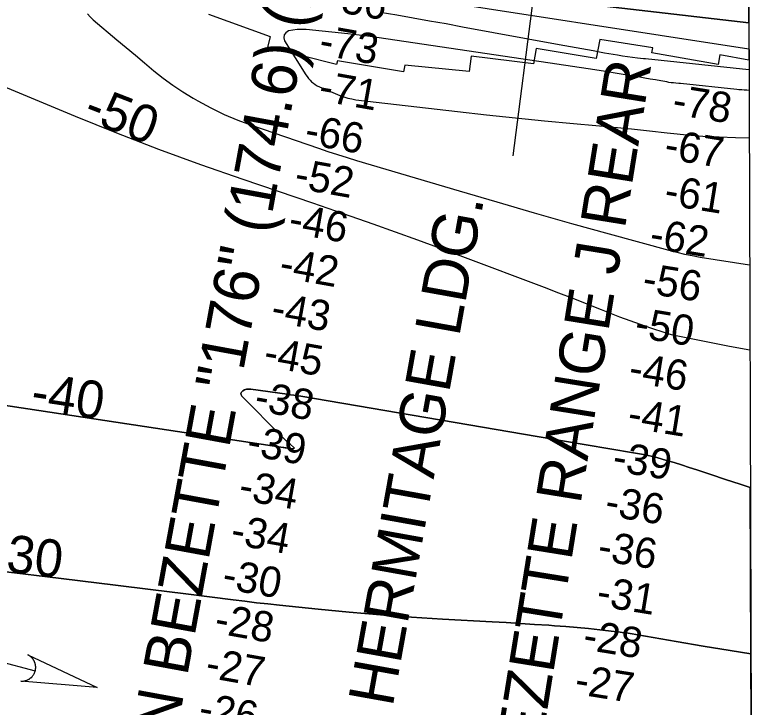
# Model space of a CAD drawing. Extents: x 3361039 to 3398939, y 576572 to 602007.
# Drawn here: x 3395141 to 3396778, y 584972 to 586504 of the extents above; entities that cross this region are included whole.
import ezdxf

# ---------------------------------------------------------------- set-up
doc = ezdxf.new("R2010")
doc.units = 0
for name, color, linetype in [('V-CHAN-NAID', 7, 'Continuous'), ('V-GRID-FRAM', 7, 'Continuous'), ('V-RIVR-EDGE', 7, 'Continuous'), ('V-RIVR-RANG', 7, 'Continuous'), ('V-RRAP-RVMT', 7, 'Continuous'), ('V-STRM-FLOW', 7, 'Continuous'), ('V-TOPO-DPTH', 7, 'Continuous'), ('V-TOPO-GNAM-IDEN', 7, 'Continuous'), ('V-TOPO-MAJR', 7, 'Continuous'), ('V-TOPO-MAJR-IDEN', 7, 'Continuous'), ('V-TOPO-MINR', 7, 'Continuous'), ('V-TOPO-MINR-IDEN', 7, 'Continuous')]:
    doc.layers.add(name, color=color, linetype=linetype)

msp = doc.modelspace()

# ---------------------------------------------------------------- linework, layer by layer
at = {"layer": 'V-GRID-FRAM'}
msp.add_lwpolyline([(3365114.8, 600140.3), (3396720.3, 600227.7), (3396778.5, 582044.3), (3365157.1, 581956.9), (3365114.8, 600140.3)], dxfattribs=at)
at = {"layer": 'V-RIVR-EDGE'}
msp.add_spline([(3387368.6, 585771), (3387389, 585767.6), (3387407.3, 585766.1), (3387418.2, 585761.7), (3387425.5, 585756.5), (3387441.6, 585752.8), (3387452.6, 585751.4), (3387462.1, 585753.9), (3387477.4, 585758.2), (3387482.9, 585759.3), (3387491.7, 585759.3), (3387502.3, 585758.2), (3387510.3, 585756.3), (3387521.6, 585753), (3387530.1, 585752.3), (3387538.5, 585752.2), (3387549.8, 585752.2), (3387558.9, 585755.5), (3387571.4, 585756.9), (3387583.4, 585757.3), (3387598.4, 585756.1), (3387629.8, 585749.5), (3387659.8, 585743.5), (3387703.3, 585736.8), (3387727.4, 585734.2), (3387739.1, 585733.5), (3387750.8, 585734.2), (3387753.7, 585731.6), (3387763.2, 585723.9), (3387774.5, 585720.6), (3387790.6, 585719.8), (3387800.1, 585721.6), (3387814, 585720.1), (3387824.6, 585720.1), (3387847.3, 585714.2), (3387884.2, 585709.4), (3387930.2, 585702.7), (3387980.6, 585701.1), (3388035.1, 585696.5), (3388076, 585694.6), (3388096.9, 585693.8), (3388120.3, 585690.5), (3388145.1, 585685.3), (3388171.8, 585682.3), (3388198.8, 585676.8), (3388222.6, 585669.4), (3388245.6, 585660.6), (3388260.9, 585655.4), (3388279.6, 585655.4), (3388291.3, 585658.3), (3388298.9, 585663.7), (3388299.3, 585666.3), (3388299, 585670.7), (3388290.6, 585674.4), (3388291.7, 585677.3), (3388293.9, 585678.4), (3388303, 585677.6), (3388318.7, 585676.5), (3388334.1, 585672.8), (3388354.1, 585663.6), (3388357.1, 585659.9), (3388363.3, 585658.1), (3388368.4, 585658.1), (3388371, 585661), (3388375.3, 585662.1), (3388379, 585661.3), (3388383, 585659.1), (3388383.7, 585654.4), (3388384.1, 585649.3), (3388389.9, 585647.4), (3388406, 585642.3), (3388468.9, 585637.7), (3388491.5, 585635.8), (3388534.6, 585628.4), (3388578.1, 585619.2), (3388610.6, 585613.6), (3388635.9, 585612.1), (3388727.9, 585599.4), (3388768.5, 585591.7), (3388822.6, 585580.9), (3388865, 585570.6), (3388906.6, 585562.8), (3388924.1, 585559.5), (3388938.8, 585562), (3388961.4, 585563.4), (3388974.2, 585560.1), (3389007.5, 585553.4), (3389018.8, 585554.5), (3389027.2, 585555.9), (3389037.1, 585555.9), (3389051.7, 585553.7), (3389061.2, 585553.3), (3389081.3, 585552.1), (3389098.1, 585551), (3389120.4, 585548.7), (3389143.4, 585546.5), (3389160.2, 585542.1), (3389200.8, 585534.7), (3389222.3, 585525.1), (3389247.2, 585519.2), (3389280.4, 585509.6), (3389307.5, 585497.8), (3389334.5, 585487.2), (3389349.5, 585483.1), (3389361.5, 585483.1), (3389382.7, 585479), (3389397, 585476.8), (3389416.7, 585468.7), (3389441.9, 585458.4), (3389464.9, 585451.4), (3389479.5, 585449.2), (3389506.2, 585446.2), (3389533.2, 585447.2), (3389558.5, 585444.2), (3389577.8, 585437.9), (3389603.4, 585431.3), (3389618.7, 585425.1), (3389639.2, 585415.1), (3389657.8, 585410.3), (3389693.2, 585404.8), (3389768.9, 585383), (3389806.5, 585373), (3389854.3, 585362.3), (3389881.7, 585358.6), (3389913.9, 585354.5), (3389953.7, 585349.3), (3390008.2, 585341.8), (3390037.8, 585336.3), (3390074.3, 585327.8), (3390128, 585312.7), (3390164.5, 585301.6), (3390200.7, 585289.8), (3390292.7, 585255.6), (3390327.1, 585241.3), (3390360.7, 585231.7), (3390404.5, 585221), (3390454.9, 585214.3), (3390483.1, 585210.5), (3390491.8, 585209.4), (3390494.4, 585207.2), (3390501.3, 585201), (3390507.9, 585200.6), (3390527.3, 585196.2), (3390545.9, 585195), (3390557.6, 585194.3), (3390574.4, 585189.8), (3390605.5, 585179.5), (3390698.6, 585148.2), (3390763.2, 585126.9), (3390811.1, 585111), (3390852.4, 585097.8), (3390900.9, 585081.6), (3390948.1, 585063.5), (3390993.7, 585048.4), (3391036.8, 585031.9), (3391070.8, 585020.1), (3391140.5, 584997.6), (3391201.5, 584974.1), (3391247.5, 584957.5), (3391310.7, 584933.6), (3391362.2, 584914.8), (3391400.6, 584900.1), (3391441.8, 584885.7), (3391505.4, 584861.1), (3391563.5, 584841.9), (3391658.8, 584807.3), (3391712.8, 584786), (3391758.8, 584767.3), (3391796.1, 584749.6), (3391880.4, 584718.3), (3391926.8, 584701.4), (3391969.2, 584685.2), (3392003.9, 584666.9), (3392040, 584650.3), (3392077.6, 584636), (3392135.7, 584613.2), (3392164.9, 584598.1), (3392196, 584583.8), (3392224.8, 584578.2), (3392263.5, 584567.9), (3392290.6, 584559.8), (3392322.7, 584546.5), (3392396.5, 584512.7), (3392439.9, 584496.2), (3392471.7, 584484.8), (3392502, 584473.3), (3392510.8, 584467.5), (3392535.2, 584458.3), (3392606.1, 584432.9), (3392632.4, 584421.5), (3392666.7, 584406.8), (3392715.6, 584386.9), (3392777.4, 584364.8), (3392827, 584348.3), (3392863.6, 584335.4), (3392897.9, 584321.8), (3392928.6, 584307.8), (3392965.4, 584294.9), (3393010, 584279.1), (3393054.6, 584263.2), (3393092.5, 584248.5), (3393195.2, 584206.6), (3393234.2, 584187.9), (3393264.5, 584173.5), (3393294.1, 584162.1), (3393336.8, 584147.4), (3393374.5, 584136.3), (3393402.2, 584127.5), (3393414.3, 584119.8), (3393435.4, 584109.1), (3393459.2, 584098.1), (3393478.9, 584087.5), (3393513.6, 584076.4), (3393541.7, 584067.2), (3393588.1, 584047.4), (3393643.2, 584028.9), (3393668.4, 584018.3), (3393699.8, 584005), (3393737.1, 583991.8), (3393781.7, 583976), (3393884.7, 583943.2), (3393927, 583928.8), (3393981.1, 583908.2), (3394043.9, 583885.4), (3394095.8, 583868.1), (3394154.9, 583847.1), (3394200.2, 583830.5), (3394247, 583816.2), (3394293, 583801.4), (3394349.6, 583781.2), (3394409.1, 583754.7), (3394451.8, 583730.5), (3394470.5, 583720.2), (3394481.8, 583715.4), (3394494.2, 583713.6), (3394502.6, 583708.1), (3394507.3, 583700.4), (3394511.3, 583697.8), (3394522.7, 583692.3), (3394557.3, 583675.8), (3394600.4, 583659.9), (3394658.1, 583638.9), (3394704.5, 583623.5), (3394760.4, 583607.6), (3394824, 583588.8), (3394867.8, 583570.8), (3394925.9, 583546.9), (3394972.2, 583528.9), (3394995.6, 583520), (3395064.7, 583504.2), (3395088.4, 583499.3), (3395120.2, 583491.6), (3395149.1, 583480.5), (3395173.2, 583476.8), (3395201.3, 583471.3), (3395236.4, 583459.9), (3395256.8, 583451.8), (3395280.9, 583445.5), (3395300.3, 583445.1), (3395316.7, 583440.7), (3395324.4, 583433.3), (3395335.3, 583426), (3395353.6, 583417.9), (3395398.9, 583403.9), (3395426.3, 583397.2), (3395442, 583391), (3395455.9, 583383.3), (3395476, 583377.8), (3395495.7, 583369.3), (3395511, 583368.2), (3395530.4, 583365.9), (3395550.5, 583361.8), (3395654.6, 583334.9), (3395704.7, 583322.4), (3395743.7, 583306.9), (3395765.3, 583295.5), (3395788.3, 583286.3), (3395816.4, 583278.9), (3395861.7, 583270.8), (3395916.2, 583261.5), (3395960.7, 583252.6), (3396008.6, 583242.6), (3396060.8, 583230.5), (3396093.4, 583222.3), (3396135.4, 583208.7), (3396170.1, 583199.8), (3396204.4, 583191.3), (3396254.8, 583177.3), (3396301.2, 583165.9), (3396364.4, 583152.9), (3396399.1, 583144.4), (3396426.9, 583138.5), (3396463.1, 583133), (3396489.8, 583132.9), (3396523.4, 583130.2), (3396607.8, 583114), (3396670.3, 583102.1), (3396708.3, 583095.4), (3396743, 583089.5), (3396775.1, 583083.9)], degree=3, dxfattribs=at)
at = {"layer": 'V-RIVR-RANG'}
msp.add_line((3396377.3, 587243.4), (3396242.6, 586192), dxfattribs=at)
at = {"layer": 'V-RRAP-RVMT'}
for p, q in [((3396762.8, 586944.7), (3396764.5, 586403.3)), ((3395706.2, 586455.2), (3395570, 586504.4)), ((3395700.8, 586432.4), (3395706.2, 586455.2)), ((3396435, 586448.9), (3396427, 586407.5)), ((3396551.8, 586431.1), (3396435, 586448.9)), ((3395852.2, 586393.8), (3395700.8, 586432.4)), ((3396293.8, 586429.2), (3396288.2, 586395.6)), ((3396427, 586407.5), (3396293.8, 586429.2)), ((3396550, 586419.4), (3396551.8, 586431.1)), ((3396696.4, 586394), (3396550, 586419.4)), ((3395855, 586402), (3395852.2, 586393.8)), ((3396000.3, 586377.8), (3395855, 586402)), ((3396150.6, 586412.4), (3396146, 586378.3)), ((3396288.2, 586395.6), (3396150.6, 586412.4)), ((3396700.4, 586415.1), (3396696.4, 586394)), ((3396764.5, 586403.3), (3396700.4, 586415.1)), ((3396003.7, 586392.7), (3396000.3, 586377.8)), ((3396146, 586378.3), (3396003.7, 586392.7))]:
    msp.add_line(p, q, dxfattribs=at)
at = {"layer": 'V-STRM-FLOW'}
msp.add_line((3394944.2, 585117.2), (3395186.1, 585052.7), dxfattribs=at)
msp.add_lwpolyline([(3395169.7, 585088.1), (3395323, 585016.2), (3395154.3, 585030.1), (3395157.3, 585030), (3395160.2, 585030.2), (3395161.4, 585030.4), (3395162.4, 585030.6), (3395163.7, 585030.8), (3395164.8, 585031.1), (3395165.9, 585031.4), (3395167.2, 585031.9), (3395168.7, 585032.5), (3395169.5, 585032.8), (3395170.5, 585033.3), (3395171.8, 585034), (3395172.8, 585034.6), (3395173.8, 585035.3), (3395174.5, 585035.8), (3395175.2, 585036.3), (3395176, 585037), (3395176.8, 585037.6), (3395177.5, 585038.3), (3395178.1, 585038.9), (3395179, 585039.7), (3395179.8, 585040.6), (3395180.4, 585041.3), (3395181, 585042.2), (3395181.6, 585043), (3395182.1, 585043.7), (3395182.4, 585044.2), (3395183, 585045.1), (3395183.5, 585046), (3395183.9, 585046.8), (3395184.4, 585047.7), (3395184.7, 585048.6), (3395185.1, 585049.5), (3395185.4, 585050.3), (3395185.8, 585051.4), (3395186.1, 585052.7), (3395186.2, 585053.1), (3395186.4, 585053.7), (3395186.5, 585054.4), (3395186.7, 585055.1), (3395186.8, 585055.8), (3395186.9, 585056.4), (3395187, 585057.2), (3395187, 585057.8), (3395187.1, 585058.6), (3395187.1, 585059.3), (3395187.2, 585059.9), (3395187.2, 585061.2), (3395187.1, 585061.9), (3395187.1, 585062.4), (3395187, 585063.2), (3395187, 585064), (3395186.9, 585064.7), (3395186.7, 585065.6), (3395186.6, 585066.4), (3395186.5, 585067.1), (3395186.3, 585067.6), (3395186.1, 585068.4), (3395186, 585069), (3395185.7, 585069.8), (3395185.5, 585070.5), (3395185.2, 585071.3), (3395184.8, 585072.3), (3395184.5, 585073), (3395184.2, 585073.7), (3395183.8, 585074.4), (3395183.5, 585075), (3395183.2, 585075.6), (3395182.6, 585076.5), (3395182.6, 585076.5), (3395182.3, 585077.1), (3395182, 585077.4), (3395181.7, 585078), (3395181.2, 585078.7), (3395180.7, 585079.3), (3395180.4, 585079.7), (3395179.9, 585080.3), (3395179.4, 585080.9), (3395179, 585081.3), (3395178.5, 585081.8), (3395177.8, 585082.5), (3395177.4, 585082.9), (3395177.1, 585083.2), (3395176.7, 585083.5), (3395176.4, 585083.8), (3395175.9, 585084.2), (3395175.4, 585084.6), (3395174.8, 585085), (3395174.3, 585085.4), (3395173.6, 585085.9), (3395173.2, 585086.1), (3395172.5, 585086.6), (3395171.7, 585087), (3395171.1, 585087.4), (3395170.7, 585087.6), (3395170.2, 585087.8), (3395169.9, 585088)], close=True, dxfattribs=at)
at = {"layer": 'V-TOPO-DPTH'}
for p, q in [((3396768.7, 585090.1), (3396767.5, 585458.3)), ((3396770.5, 584533.7), (3396768.7, 585090.1))]:
    msp.add_line(p, q, dxfattribs=at)
for points in [[(3396017.6, 586572.8), (3396764.3, 586486.2), (3396764.1, 586527.2)], [(3396764.3, 586486.2), (3396017.6, 586572.8)], [(3396767.5, 585458.3), (3396745, 585465.6), (3396712.7, 585476.2), (3396680.4, 585486.9), (3396649.2, 585497.3), (3396632.5, 585502.8), (3396615.8, 585508.1), (3396599, 585513.3), (3396582.2, 585518.3), (3396561, 585524.5), (3396554.7, 585526.2), (3396548.4, 585527.8), (3396542, 585529.1), (3396535.5, 585530.3), (3396496.1, 585537), (3396469.9, 585541.4), (3396443.8, 585545.8), (3396417.6, 585550.3), (3396391.4, 585554.7), (3395773.3, 585660), (3395765.8, 585661.2), (3395758.2, 585662.4), (3395750.7, 585663.5), (3395743.1, 585664.6), (3395663, 585675.7), (3395658.2, 585675.9), (3395653.6, 585675.5), (3395649.2, 585674.1), (3395644.9, 585672.1), (3395642.5, 585669.4), (3395641.2, 585666.5), (3395641.7, 585663.5), (3395643.3, 585660.2), (3395730.9, 585571.6), (3395735.6, 585567), (3395740.3, 585562.5), (3395745.1, 585558.1), (3395750, 585553.8), (3395758.3, 585546.8), (3395758.6, 585546.1), (3395758.7, 585545.5), (3395758.5, 585545), (3395757.9, 585544.5), (3395755.9, 585543.9), (3395753.9, 585543.9), (3395740, 585545.9), (3395738.6, 585546.1), (3395735.8, 585546.5), (3395734.4, 585546.7), (3395056.9, 585649.6)], [(3395056.9, 585649.6), (3395734.4, 585546.7), (3395735.8, 585546.5), (3395738.6, 585546.1), (3395740, 585545.9), (3395753.9, 585543.9), (3395755.9, 585543.9), (3395757.9, 585544.5), (3395758.5, 585545), (3395758.7, 585545.5), (3395758.6, 585546.1), (3395758.3, 585546.8), (3395750, 585553.8), (3395745.1, 585558.1), (3395740.3, 585562.5), (3395735.6, 585567), (3395730.9, 585571.6), (3395643.3, 585660.2), (3395641.7, 585663.5), (3395641.2, 585666.5), (3395642.5, 585669.4), (3395644.9, 585672.1), (3395649.2, 585674.1), (3395653.6, 585675.5), (3395658.2, 585675.9), (3395663, 585675.7), (3395743.1, 585664.6), (3395750.7, 585663.5), (3395758.2, 585662.4), (3395765.8, 585661.2), (3395773.3, 585660), (3396391.4, 585554.7), (3396417.6, 585550.3), (3396443.8, 585545.8), (3396469.9, 585541.4), (3396496.1, 585537), (3396535.5, 585530.3), (3396542, 585529.1), (3396548.4, 585527.8), (3396554.7, 585526.2), (3396561, 585524.5), (3396582.2, 585518.3), (3396599, 585513.3), (3396615.8, 585508.1), (3396632.5, 585502.8), (3396649.2, 585497.3), (3396680.4, 585486.9), (3396712.7, 585476.2), (3396745, 585465.6), (3396767.5, 585458.3)], [(3396768.7, 585090.1), (3396722.9, 585097.4), (3396663.2, 585107.3), (3396603.5, 585117.4), (3396501.9, 585135.1), (3396493, 585136.6), (3396484.2, 585137.9), (3396475.4, 585139.1), (3396466.5, 585140.1), (3396434.5, 585143.7), (3396409.6, 585146.3), (3396384.6, 585148.7), (3396359.7, 585150.8), (3396334.7, 585152.6), (3396322, 585153.5), (3396290.6, 585155.5), (3396259.2, 585157.5), (3396227.9, 585159.4), (3396196.5, 585161.2), (3396086.9, 585167.3), (3396018.1, 585171.7), (3395949.4, 585176.6), (3395880.8, 585182.5), (3395812.2, 585189.1), (3395726.4, 585197.9), (3395700.8, 585200.6), (3395675.2, 585203.5), (3395649.6, 585206.5), (3395624, 585209.7), (3395519.3, 585223), (3395441.3, 585232.9), (3395363.4, 585242.6), (3395285.4, 585252.1), (3395207.4, 585261.5), (3394839.3, 585305.4)], [(3394839.3, 585305.4), (3395207.4, 585261.5), (3395285.4, 585252.1), (3395363.4, 585242.6), (3395441.3, 585232.9), (3395519.3, 585223), (3395624, 585209.7), (3395649.6, 585206.5), (3395675.2, 585203.5), (3395700.8, 585200.6), (3395726.4, 585197.9), (3395812.2, 585189.1), (3395880.8, 585182.5), (3395949.4, 585176.6), (3396018.1, 585171.7), (3396086.9, 585167.3), (3396196.5, 585161.2), (3396227.9, 585159.4), (3396259.2, 585157.5), (3396290.6, 585155.5), (3396322, 585153.5), (3396334.7, 585152.6), (3396359.7, 585150.8), (3396384.6, 585148.7), (3396409.6, 585146.3), (3396434.5, 585143.7), (3396466.5, 585140.1), (3396475.4, 585139.1), (3396484.2, 585137.9), (3396493, 585136.6), (3396501.9, 585135.1), (3396603.5, 585117.4), (3396663.2, 585107.3), (3396722.9, 585097.4), (3396768.7, 585090.1)]]:
    msp.add_lwpolyline(points, dxfattribs=at)
at = {"layer": 'V-TOPO-MAJR'}
for points in [[(3396764.4, 586427.5), (3395989.4, 586548.2)], [(3395078.8, 586361), (3395274.3, 586279.6), (3395366.2, 586242.5), (3395458.6, 586206.6), (3395551.7, 586172.6), (3395645.2, 586140), (3395799, 586088), (3395816.1, 586082.2), (3395833.1, 586076.4), (3395850, 586070.5), (3395867, 586064.6), (3395932.6, 586041.6), (3395982.3, 586024), (3396031.9, 586006.1), (3396081.4, 585987.9), (3396130.8, 585969.4), (3396311.4, 585901.1), (3396343.1, 585889), (3396374.8, 585876.8), (3396406.4, 585864.5), (3396438, 585852), (3396456.2, 585844.8), (3396478.7, 585836.1), (3396501.3, 585827.6), (3396524, 585819.6), (3396546.9, 585811.8), (3396578.6, 585801.2), (3396585.6, 585799), (3396592.8, 585797), (3396600, 585795.3), (3396607.2, 585793.7), (3396722, 585771), (3396766.6, 585762.6)]]:
    msp.add_lwpolyline(points, dxfattribs=at)
at = {"layer": 'V-TOPO-MINR'}
for points in [[(3396017.6, 586572.8), (3396764.3, 586486.2)], [(3395301.4, 586505.8), (3395307.6, 586499.2), (3395314.3, 586492.9), (3395366.8, 586448.6), (3395387.2, 586431.5), (3395407.6, 586414.4), (3395428, 586397.3), (3395448.5, 586380.2), (3395469.4, 586363.8), (3395490.8, 586348), (3395512.9, 586333.4), (3395535.6, 586319.5), (3395546.1, 586313.5), (3395574.7, 586298), (3395603.9, 586283.6), (3395633.9, 586271), (3395664.4, 586259.5), (3395812.4, 586208.6), (3395833.4, 586201.5), (3395854.5, 586194.6), (3395875.7, 586188), (3395897, 586181.5), (3396124, 586114.2), (3396206.7, 586089.9), (3396289.5, 586066), (3396372.5, 586042.5), (3396455.5, 586019.4), (3396587.6, 585983), (3396604.8, 585978.6), (3396622, 585974.6), (3396639.4, 585971.1), (3396656.8, 585968.1), (3396766, 585951)], [(3396058.4, 586490), (3396022, 586496.5), (3395985.5, 586502.9), (3395949, 586508.9)], [(3396764.6, 586382.4), (3396535.5, 586406.5), (3396531.4, 586406.5), (3396517.8, 586408), (3396506.8, 586409.2), (3396495.7, 586410.7), (3396484.8, 586412.4), (3396473.8, 586414.2), (3396445.5, 586419.3), (3396420.4, 586423.8), (3396395.3, 586428.3), (3396370.2, 586432.9), (3396345.1, 586437.5), (3396131.3, 586476.8), (3396094.9, 586483.5), (3396058.4, 586490)], [(3396408.9, 586384.5), (3396374.5, 586389.8), (3396340, 586395), (3395926.7, 586455.5), (3395914.5, 586457.2), (3395902.3, 586458.8), (3395890, 586460.2), (3395877.7, 586461.6), (3395785.3, 586471.2), (3395775.4, 586471.6), (3395765.6, 586471.4), (3395755.9, 586470.1), (3395746.2, 586468.1), (3395740.2, 586464.1), (3395736.4, 586459.2), (3395735.9, 586453.1), (3395737.6, 586446), (3395784.5, 586371.2), (3395787.4, 586367), (3395790.5, 586363), (3395793.9, 586359.2), (3395797.5, 586355.6), (3395801.5, 586352.4), (3395805.6, 586349.4), (3395810, 586346.9), (3395814.6, 586344.7), (3395859.9, 586325.4), (3395868.5, 586322.2), (3395877.2, 586319.5), (3395886, 586317.6), (3395895.1, 586316.1), (3396119.8, 586289.8), (3396183.9, 586282.6), (3396248.1, 586275.7), (3396312.3, 586269.4), (3396376.5, 586263.5), (3396425.9, 586259.1), (3396465.5, 586255.5), (3396505, 586251.6), (3396544.4, 586247.4), (3396583.9, 586243), (3396591.1, 586242.2), (3396627, 586238.5), (3396662.8, 586235.5), (3396698.8, 586233.6), (3396734.8, 586232.3), (3396765.1, 586231.7)], [(3396764.7, 586336.5), (3396759.7, 586337), (3396754.2, 586337.4), (3396748.6, 586337.6), (3396742.3, 586337.9), (3396737.7, 586338.4), (3396613.1, 586351.9), (3396611.2, 586351.7), (3396609.3, 586351.7), (3396603, 586352.4), (3396597.9, 586353), (3396592.8, 586353.6), (3396587.7, 586354.4), (3396582.7, 586355.3), (3396569.6, 586357.6), (3396558, 586359.7), (3396546.4, 586361.7), (3396534.7, 586363.7), (3396523.1, 586365.7), (3396477.7, 586373.3), (3396443.3, 586379), (3396408.9, 586384.5)], [(3396767.5, 585458.3), (3396745, 585465.6), (3396712.7, 585476.2), (3396680.4, 585486.9), (3396649.2, 585497.3), (3396632.5, 585502.8), (3396615.8, 585508.1), (3396599, 585513.3), (3396582.2, 585518.3), (3396561, 585524.5), (3396554.7, 585526.2), (3396548.4, 585527.8), (3396542, 585529.1), (3396535.5, 585530.3), (3396496.1, 585537), (3396469.9, 585541.4), (3396443.8, 585545.8), (3396417.6, 585550.3), (3396391.4, 585554.7), (3395773.3, 585660), (3395765.8, 585661.2), (3395758.2, 585662.4), (3395750.7, 585663.5), (3395743.1, 585664.6), (3395663, 585675.7), (3395658.2, 585675.9), (3395653.6, 585675.5), (3395649.2, 585674.1), (3395644.9, 585672.1), (3395642.5, 585669.4), (3395641.2, 585666.5), (3395641.7, 585663.5), (3395643.3, 585660.2), (3395730.9, 585571.6), (3395735.6, 585567), (3395740.3, 585562.5), (3395745.1, 585558.1), (3395750, 585553.8), (3395758.3, 585546.8), (3395758.6, 585546.1), (3395758.7, 585545.5), (3395758.5, 585545), (3395757.9, 585544.5), (3395755.9, 585543.9), (3395753.9, 585543.9), (3395740, 585545.9), (3395738.6, 585546.1), (3395735.8, 585546.5), (3395734.4, 585546.7), (3395056.9, 585649.6)], [(3394839.3, 585305.4), (3395207.4, 585261.5), (3395285.4, 585252.1), (3395363.4, 585242.6), (3395441.3, 585232.9), (3395519.3, 585223), (3395624, 585209.7), (3395649.6, 585206.5), (3395675.2, 585203.5), (3395700.8, 585200.6), (3395726.4, 585197.9), (3395812.2, 585189.1), (3395880.8, 585182.5), (3395949.4, 585176.6), (3396018.1, 585171.7), (3396086.9, 585167.3), (3396196.5, 585161.2), (3396227.9, 585159.4), (3396259.2, 585157.5), (3396290.6, 585155.5), (3396322, 585153.5), (3396334.7, 585152.6), (3396359.7, 585150.8), (3396384.6, 585148.7), (3396409.6, 585146.3), (3396434.5, 585143.7), (3396466.5, 585140.1), (3396475.4, 585139.1), (3396484.2, 585137.9), (3396493, 585136.6), (3396501.9, 585135.1), (3396603.5, 585117.4), (3396663.2, 585107.3), (3396722.9, 585097.4), (3396768.7, 585090.1)]]:
    msp.add_lwpolyline(points, dxfattribs=at)

# ---------------------------------------------------------------- texts
at = {"layer": 'V-CHAN-NAID'}
for s, rotation, p in [('PUMPKIN BEZETTE "176" (174.6) (2)', 79.5867, (3395405.3, 584403.4)), ('PUMPKIN BEZETTE RANGE J REAR', 80.8377, (3396187.2, 584150.6))]:
    msp.add_text(s, height=100, rotation=rotation, dxfattribs=at).set_placement(p)
at = {"layer": 'V-RIVR-RANG'}
for s, rotation, p in [('-56', 349.8902, (3395830.6, 586514.3)), ('-73', 349.8902, (3395811.2, 586416.1)), ('-71', 349.8902, (3395810.3, 586314.7)), ('-78', 350.7922, (3396592.6, 586284.2)), ('-66', 349.8902, (3395779.3, 586218.7)), ('-67', 350.7922, (3396574.8, 586185.8)), ('-52', 349.8902, (3395756.8, 586121.1)), ('-61', 350.7922, (3396574.9, 586084.5)), ('-46', 349.8902, (3395743.7, 586021.9)), ('-62', 350.7922, (3396542.3, 585988.5)), ('-42', 349.8902, (3395723.3, 585923.9)), ('-56', 350.7922, (3396526.5, 585889.7)), ('-43', 349.8902, (3395705, 585825.6)), ('-50', 350.7922, (3396509.5, 585791.2)), ('-45', 349.8902, (3395688.7, 585726.9)), ('-46', 350.7922, (3396496.1, 585692)), ('-38', 349.8902, (3395668.3, 585629)), ('-41', 350.7922, (3396493.7, 585591.1)), ('-39', 349.8902, (3395651.3, 585530.5)), ('-39', 350.7922, (3396460.3, 585495.2)), ('-34', 349.8902, (3395633.5, 585432.1)), ('-36', 350.7922, (3396443.7, 585396.6)), ('-34', 349.8902, (3395615.7, 585333.7)), ('-36', 350.7922, (3396427.5, 585297.9)), ('-30', 349.8902, (3395596.9, 585235.4)), ('-31', 350.7922, (3396425.1, 585197)), ('-28', 349.8902, (3395579.9, 585136.9)), ('-28', 350.7922, (3396395, 585100.6)), ('-27', 349.8902, (3395560, 585038.9)), ('-27', 350.7922, (3396376.7, 585002.3)), ('-26', 349.8902, (3395544.8, 584940))]:
    msp.add_text(s, height=67, rotation=rotation, dxfattribs=at).set_placement(p)
at = {"layer": 'V-TOPO-GNAM-IDEN'}
msp.add_text('HERMITAGE LDG.', height=100, rotation=79.8043, dxfattribs=at).set_placement((3395976.4, 584971))
at = {"layer": 'V-TOPO-MAJR-IDEN'}
msp.add_text('-50', height=83, rotation=338.7809, dxfattribs=at).set_placement((3395288.7, 586272.6))
at = {"layer": 'V-TOPO-MINR-IDEN'}
for s, rotation, p in [('-40', 351.3652, (3395173.7, 585631.9)), ('-30', 353.1993, (3395083, 585276.4))]:
    msp.add_text(s, height=83, rotation=rotation, dxfattribs=at).set_placement(p)

doc.saveas('drawing.dxf')
